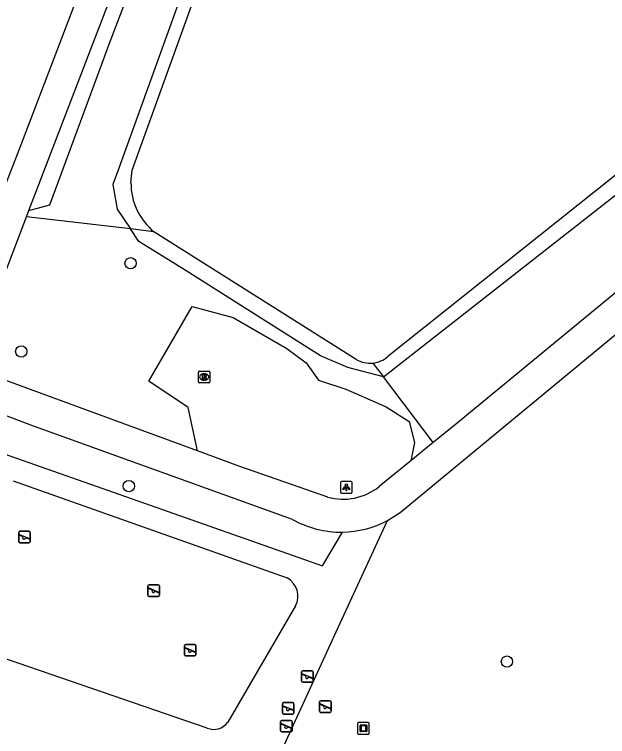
# Model space of a CAD drawing. Extents: x 162812 to 163818, y 381639 to 382470.
# Drawn here: x 163117.3 to 163168.5, y 381839.9 to 381902.2 of the extents above; entities that cross this region are included whole.
import ezdxf

# ---------------------------------------------------------------- set-up
doc = ezdxf.new("R2010")
doc.units = 0
for name, color, linetype in [('IMGEO_Boom', 7, 'Continuous'), ('IMGEO_Groenvoorziening', 7, 'Continuous'), ('IMGEO_Kunstobject', 7, 'Continuous'), ('IMGEO_Lichtpunt', 7, 'Continuous'), ('IMGEO_Meer_plas_ven_vijver', 7, 'Continuous'), ('IMGEO_Oever', 7, 'Continuous'), ('IMGEO_Rioolput', 7, 'Continuous'), ('IMGEO_Speelvoorziening', 7, 'Continuous'), ('IMGEO_Voetpad_gesloten', 7, 'Continuous'), ('IMGEO_Voetpad_open', 7, 'Continuous')]:
    doc.layers.add(name, color=color, linetype=linetype)

msp = doc.modelspace()

# ---------------------------------------------------------------- linework, layer by layer
at = {"layer": 'IMGEO_Boom'}
for centre in [(163127.28, 381880.748), (163117.842, 381873.129), (163127.133, 381861.521), (163159.764, 381846.368)]:
    msp.add_circle(centre, 0.489, dxfattribs=at)
at = {"layer": 'IMGEO_Groenvoorziening'}
for points in [[(163118.505, 381885.299), (163120.318, 381885.794), (163125.514, 381899.898), (163140.373, 381938.66)], [(163143.885, 381937.393), (163139.794, 381926.44), (163126.235, 381888.858), (163125.757, 381887.533), (163126.114, 381885.413), (163127.268, 381883.708)], [(163149.098, 381870.949), (163170.12, 381887.407)], [(163127.268, 381883.708), (163118.3, 381884.764)], [(163149.098, 381870.949), (163146.021, 381871.742), (163143.683, 381872.753), (163131.762, 381880.287), (163127.999, 381882.628), (163127.268, 381883.708)], [(163133.045, 381864.551), (163132.24, 381868.296), (163128.863, 381870.56), (163132.588, 381877.001), (163136.14, 381876.061), (163140.771, 381873.38), (163142.442, 381872.161), (163143.504, 381870.664), (163145.872, 381869.881), (163149.354, 381868.366), (163151.321, 381867.078), (163151.774, 381865.284), (163151.477, 381863.698)], [(163153.409, 381865.266), (163149.098, 381870.949)]]:
    msp.add_lwpolyline(points, dxfattribs=at)
at = {"layer": 'IMGEO_Kunstobject'}
for p, q in [((163147.795, 381841.111), (163146.954, 381841.111)), ((163147.795, 381841.111), (163146.954, 381841.111)), ((163146.879, 381841.027), (163146.879, 381840.186)), ((163146.879, 381841.027), (163146.879, 381840.186)), ((163147.093, 381840.375), (163147.093, 381840.849)), ((163147.143, 381840.899), (163147.617, 381840.899)), ((163147.173, 381840.799), (163147.173, 381840.425)), ((163147.567, 381840.819), (163147.193, 381840.819)), ((163147.587, 381840.425), (163147.587, 381840.799)), ((163147.667, 381840.849), (163147.667, 381840.375)), ((163147.879, 381840.195), (163147.879, 381841.036)), ((163147.879, 381840.195), (163147.879, 381841.036)), ((163146.963, 381840.111), (163147.804, 381840.111)), ((163146.963, 381840.111), (163147.804, 381840.111)), ((163147.617, 381840.325), (163147.143, 381840.325)), ((163147.193, 381840.405), (163147.567, 381840.405))]:
    msp.add_line(p, q, dxfattribs=at)
for centre, radius, start, end in [((163146.957, 381841.033), 0.0779, 92.4484, 184.28452), ((163146.957, 381841.033), 0.0779, 92.4484, 184.28452), ((163147.801, 381841.033), 0.0779, 2.4484, 94.28452), ((163147.801, 381841.033), 0.0779, 2.4484, 94.28452), ((163147.143, 381840.849), 0.05, 90, 180), ((163147.193, 381840.799), 0.02, 90, 180), ((163147.193, 381840.425), 0.02, 180, 270), ((163147.567, 381840.799), 0.02, 360, 90), ((163147.567, 381840.425), 0.02, 270, 0), ((163147.617, 381840.849), 0.05, 360, 90), ((163146.957, 381840.189), 0.0779, 182.4484, 274.28452), ((163146.957, 381840.189), 0.0779, 182.4484, 274.28452), ((163147.143, 381840.375), 0.05, 180, 270), ((163147.617, 381840.375), 0.05, 270, 0), ((163147.801, 381840.189), 0.0779, 272.4484, 4.28452), ((163147.801, 381840.189), 0.0779, 272.4484, 4.28452)]:
    msp.add_arc(centre, radius, start, end, dxfattribs=at)
at = {"layer": 'IMGEO_Lichtpunt'}
for p, q in [((163145.405, 381861.814), (163145.405, 381861.007)), ((163145.405, 381861.814), (163145.405, 381861.007)), ((163146.307, 381861.909), (163145.499, 381861.909)), ((163146.307, 381861.909), (163145.499, 381861.909)), ((163146.401, 381861.007), (163146.401, 381861.814)), ((163146.401, 381861.007), (163146.401, 381861.814)), ((163145.499, 381860.913), (163146.307, 381860.913)), ((163145.499, 381860.913), (163146.307, 381860.913))]:
    msp.add_line(p, q, dxfattribs=at)
for points in [[(163145.779, 381861.478), (163145.818, 381861.45), (163145.63, 381861.188), (163145.592, 381861.215), (163145.779, 381861.478)], [(163145.881, 381861.43), (163145.928, 381861.43), (163145.928, 381861.108), (163145.881, 381861.108), (163145.881, 381861.43)], [(163145.991, 381861.45), (163146.029, 381861.477), (163146.216, 381861.215), (163146.177, 381861.187), (163145.991, 381861.45)]]:
    msp.add_lwpolyline(points, dxfattribs=at)
msp.add_circle((163145.904, 381861.612), 0.0994, dxfattribs=at)
for centre, start, end in [((163145.499, 381861.814), 90, 180), ((163145.499, 381861.814), 90, 180), ((163146.307, 381861.814), 0, 90), ((163146.307, 381861.814), 0, 90), ((163145.499, 381861.007), 180, 270), ((163145.499, 381861.007), 180, 270), ((163146.307, 381861.007), 270, 0), ((163146.307, 381861.007), 270, 360)]:
    msp.add_arc(centre, 0.0946, start, end, dxfattribs=at)
at = {"layer": 'IMGEO_Meer_plas_ven_vijver'}
for points in [[(163127.312, 381887.704), (163127.421, 381888.768), (163143.549, 381933.513), (163144.825, 381937.054)], [(163169.124, 381888.341), (163149.494, 381872.69)], [(163146.754, 381872.449), (163129.295, 381883.469)]]:
    msp.add_lwpolyline(points, dxfattribs=at)
for centre, radius, start, end in [((163132.769, 381887.677), 5.457, 179.71935, 230.46248), ((163147.957, 381874.502), 2.379, 239.63602, 275.84431), ((163147.956, 381874.489), 2.367, 275.88125, 310.51593)]:
    msp.add_arc(centre, radius, start, end, dxfattribs=at)
at = {"layer": 'IMGEO_Oever'}
for points in [[(163129.295, 381883.469), (163127.268, 381883.708)], [(163148.199, 381872.135), (163149.098, 381870.949)]]:
    msp.add_lwpolyline(points, dxfattribs=at)
at = {"layer": 'IMGEO_Rioolput'}
for p, q in [((163133.132, 381870.504), (163133.132, 381871.356)), ((163133.207, 381871.43), (163134.059, 381871.43)), ((163133.62, 381871.21), (163133.645, 381871.21)), ((163134.133, 381871.356), (163134.133, 381870.504)), ((163134.059, 381870.43), (163133.207, 381870.43)), ((163133.643, 381870.65), (163133.618, 381870.65))]:
    msp.add_line(p, q, dxfattribs=at)
for points in [[(163133.132, 381870.504), (163133.132, 381871.356)], [(163133.207, 381871.43), (163134.059, 381871.43)], [(163133.721, 381871.128), (163133.469, 381871.13), (163133.469, 381870.73)], [(163133.647, 381871.049), (163133.593, 381871.049), (163133.593, 381870.968)], [(163133.593, 381870.968), (163133.645, 381870.968)], [(163134.133, 381871.356), (163134.133, 381870.504)], [(163134.059, 381870.43), (163133.207, 381870.43)], [(163133.469, 381870.73), (163133.593, 381870.73), (163133.593, 381870.892), (163133.604, 381870.892)], [(163133.651, 381870.863), (163133.722, 381870.73), (163133.862, 381870.73), (163133.797, 381870.856)]]:
    msp.add_lwpolyline(points, dxfattribs=at)
for centre, radius, start, end in [((163133.209, 381871.354), 0.0765, 91.55205, 178.44795), ((163133.209, 381871.354), 0.0765, 91.55205, 178.44795), ((163133.629, 381871.157), 0.19, 274.7715, 282.96867), ((163133.653, 381870.953), 0.0964, 77.00612, 93.18647), ((163133.667, 381871.01), 0.0378, 276.66336, 79.67722), ((163133.72, 381871.018), 0.109, 350.36119, 89.41601), ((163133.718, 381871.018), 0.112, 277.58423, 350.98172), ((163134.057, 381871.354), 0.0765, 1.55205, 88.44795), ((163134.057, 381871.354), 0.0765, 1.55205, 88.44795), ((163133.209, 381870.506), 0.0765, 181.55205, 268.44795), ((163133.209, 381870.506), 0.0765, 181.55205, 268.44795), ((163133.603, 381870.839), 0.0533, 26.02933, 88.69889), ((163133.702, 381870.803), 0.108, 29.51342, 73.79051), ((163134.057, 381870.506), 0.0765, 271.55205, 358.44795), ((163134.057, 381870.506), 0.0765, 271.55205, 358.44795)]:
    msp.add_arc(centre, radius, start, end, dxfattribs=at)
for centre, major_axis, ratio, start_param, end_param in [((163133.619, 381870.93), (-0.387, 0.002), 0.722429, 4.712389, 7.853982), ((163133.644, 381870.93), (-0.39, 0.002), 0.717154, 1.570796, 4.712389)]:
    msp.add_ellipse(centre, major_axis=major_axis, ratio=ratio, start_param=start_param, end_param=end_param, dxfattribs=at)
at = {"layer": 'IMGEO_Speelvoorziening'}
for p, q in [((163117.622, 381856.715), (163117.622, 381857.515)), ((163117.622, 381857.515), (163117.622, 381856.715)), ((163118.005, 381857.143), (163117.666, 381857.28)), ((163117.691, 381857.34), (163118.567, 381856.987)), ((163117.722, 381857.615), (163118.512, 381857.615)), ((163118.512, 381857.615), (163117.722, 381857.615)), ((163118.612, 381857.515), (163118.612, 381856.715)), ((163118.612, 381856.715), (163118.612, 381857.515)), ((163118.543, 381856.927), (163118.203, 381857.064)), ((163118.512, 381856.615), (163117.722, 381856.615)), ((163117.722, 381856.615), (163118.512, 381856.615)), ((163128.777, 381852.101), (163128.777, 381852.901)), ((163128.777, 381852.901), (163128.777, 381852.101)), ((163128.877, 381853.001), (163129.667, 381853.001)), ((163129.667, 381853.001), (163128.877, 381853.001)), ((163129.767, 381852.901), (163129.767, 381852.101)), ((163129.767, 381852.101), (163129.767, 381852.901)), ((163129.16, 381852.529), (163128.821, 381852.666)), ((163128.846, 381852.726), (163129.722, 381852.373)), ((163129.698, 381852.313), (163129.358, 381852.45)), ((163129.667, 381852.001), (163128.877, 381852.001)), ((163128.877, 381852.001), (163129.667, 381852.001)), ((163131.931, 381846.954), (163131.931, 381847.754)), ((163131.931, 381847.754), (163131.931, 381846.954)), ((163132.314, 381847.382), (163131.975, 381847.519)), ((163132, 381847.579), (163132.876, 381847.226)), ((163132.031, 381847.854), (163132.821, 381847.854)), ((163132.821, 381847.854), (163132.031, 381847.854)), ((163132.852, 381847.166), (163132.512, 381847.303)), ((163132.921, 381847.754), (163132.921, 381846.954)), ((163132.921, 381846.954), (163132.921, 381847.754)), ((163132.821, 381846.854), (163132.031, 381846.854)), ((163132.031, 381846.854), (163132.821, 381846.854)), ((163142.04, 381844.685), (163142.04, 381845.485)), ((163142.04, 381845.485), (163142.04, 381844.685)), ((163142.14, 381845.585), (163142.93, 381845.585)), ((163142.93, 381845.585), (163142.14, 381845.585)), ((163143.03, 381845.485), (163143.03, 381844.685)), ((163143.03, 381844.685), (163143.03, 381845.485)), ((163142.423, 381845.113), (163142.084, 381845.25)), ((163142.109, 381845.31), (163142.985, 381844.957)), ((163142.961, 381844.897), (163142.621, 381845.034)), ((163142.93, 381844.585), (163142.14, 381844.585)), ((163142.14, 381844.585), (163142.93, 381844.585)), ((163143.691, 381842.991), (163144.481, 381842.991)), ((163144.481, 381842.991), (163143.691, 381842.991)), ((163140.393, 381841.927), (163140.393, 381842.727)), ((163140.393, 381842.727), (163140.393, 381841.927)), ((163140.776, 381842.355), (163140.437, 381842.492)), ((163140.462, 381842.552), (163141.338, 381842.199)), ((163140.493, 381842.827), (163141.283, 381842.827)), ((163141.283, 381842.827), (163140.493, 381842.827)), ((163141.383, 381842.727), (163141.383, 381841.927)), ((163141.383, 381841.927), (163141.383, 381842.727)), ((163143.591, 381842.091), (163143.591, 381842.891)), ((163143.591, 381842.891), (163143.591, 381842.091)), ((163143.974, 381842.519), (163143.635, 381842.656)), ((163143.66, 381842.716), (163144.536, 381842.363)), ((163144.512, 381842.303), (163144.172, 381842.44)), ((163144.581, 381842.891), (163144.581, 381842.091)), ((163144.581, 381842.091), (163144.581, 381842.891)), ((163141.283, 381841.827), (163140.493, 381841.827)), ((163140.493, 381841.827), (163141.283, 381841.827)), ((163141.314, 381842.139), (163140.974, 381842.276)), ((163144.481, 381841.991), (163143.691, 381841.991)), ((163143.691, 381841.991), (163144.481, 381841.991)), ((163140.233, 381840.395), (163140.233, 381841.195)), ((163140.233, 381841.195), (163140.233, 381840.395)), ((163140.333, 381841.295), (163141.123, 381841.295)), ((163141.123, 381841.295), (163140.333, 381841.295)), ((163141.223, 381841.195), (163141.223, 381840.395)), ((163141.223, 381840.395), (163141.223, 381841.195)), ((163140.616, 381840.823), (163140.277, 381840.96)), ((163140.302, 381841.02), (163141.178, 381840.667)), ((163141.154, 381840.607), (163140.814, 381840.744)), ((163141.123, 381840.295), (163140.333, 381840.295)), ((163140.333, 381840.295), (163141.123, 381840.295))]:
    msp.add_line(p, q, dxfattribs=at)
for centre, radius, start, end in [((163117.722, 381857.515), 0.1, 90, 180), ((163117.722, 381857.515), 0.1, 90, 180), ((163117.679, 381857.31), 0.0327, 68.07798, 248.07798), ((163118.512, 381857.515), 0.1, 0, 90), ((163118.512, 381857.515), 0.1, 360, 90), ((163117.722, 381856.715), 0.1, 180, 270), ((163117.722, 381856.715), 0.1, 180, 270), ((163118.084, 381857.053), 0.12, 130.99278, 5.16318), ((163118.512, 381856.715), 0.1, 270, 0), ((163118.512, 381856.715), 0.1, 270, 0), ((163118.555, 381856.957), 0.0327, 248.07798, 68.07798), ((163128.877, 381852.901), 0.1, 90, 180), ((163128.877, 381852.901), 0.1, 90, 180), ((163129.667, 381852.901), 0.1, 0, 90), ((163129.667, 381852.901), 0.1, 360, 90), ((163128.834, 381852.696), 0.0327, 68.07798, 248.07798), ((163129.239, 381852.439), 0.12, 130.99278, 5.16318), ((163129.71, 381852.343), 0.0327, 248.07798, 68.07798), ((163128.877, 381852.101), 0.1, 180, 270), ((163128.877, 381852.101), 0.1, 180, 270), ((163129.667, 381852.101), 0.1, 270, 0), ((163129.667, 381852.101), 0.1, 270, 0), ((163132.031, 381847.754), 0.1, 90, 180), ((163132.031, 381847.754), 0.1, 90, 180), ((163131.988, 381847.549), 0.0327, 68.07798, 248.07798), ((163132.393, 381847.292), 0.12, 130.99278, 5.16318), ((163132.821, 381847.754), 0.1, 0, 90), ((163132.821, 381847.754), 0.1, 360, 90), ((163132.031, 381846.954), 0.1, 180, 270), ((163132.031, 381846.954), 0.1, 180, 270), ((163132.821, 381846.954), 0.1, 270, 0), ((163132.821, 381846.954), 0.1, 270, 0), ((163132.864, 381847.196), 0.0327, 248.07798, 68.07798), ((163142.14, 381845.485), 0.1, 90, 180), ((163142.14, 381845.485), 0.1, 90, 180), ((163142.93, 381845.485), 0.1, 0, 90), ((163142.93, 381845.485), 0.1, 360, 90), ((163142.097, 381845.28), 0.0327, 68.07798, 248.07798), ((163142.502, 381845.023), 0.12, 130.99278, 5.16318), ((163142.973, 381844.927), 0.0327, 248.07798, 68.07798), ((163142.14, 381844.685), 0.1, 180, 270), ((163142.14, 381844.685), 0.1, 180, 270), ((163142.93, 381844.685), 0.1, 270, 0), ((163142.93, 381844.685), 0.1, 270, 0), ((163143.691, 381842.891), 0.1, 90, 180), ((163143.691, 381842.891), 0.1, 90, 180), ((163144.481, 381842.891), 0.1, 0, 90), ((163144.481, 381842.891), 0.1, 360, 90), ((163140.493, 381842.727), 0.1, 90, 180), ((163140.493, 381842.727), 0.1, 90, 180), ((163140.45, 381842.522), 0.0327, 68.07798, 248.07798), ((163140.855, 381842.265), 0.12, 130.99278, 5.16318), ((163141.283, 381842.727), 0.1, 0, 90), ((163141.283, 381842.727), 0.1, 360, 90), ((163143.648, 381842.686), 0.0327, 68.07798, 248.07798), ((163144.053, 381842.429), 0.12, 130.99278, 5.16318), ((163144.524, 381842.333), 0.0327, 248.07798, 68.07798), ((163140.493, 381841.927), 0.1, 180, 270), ((163140.493, 381841.927), 0.1, 180, 270), ((163141.283, 381841.927), 0.1, 270, 0), ((163141.283, 381841.927), 0.1, 270, 0), ((163141.326, 381842.169), 0.0327, 248.07798, 68.07798), ((163143.691, 381842.091), 0.1, 180, 270), ((163143.691, 381842.091), 0.1, 180, 270), ((163144.481, 381842.091), 0.1, 270, 0), ((163144.481, 381842.091), 0.1, 270, 0), ((163140.333, 381841.195), 0.1, 90, 180), ((163140.333, 381841.195), 0.1, 90, 180), ((163141.123, 381841.195), 0.1, 0, 90), ((163141.123, 381841.195), 0.1, 360, 90), ((163140.29, 381840.99), 0.0327, 68.07798, 248.07798), ((163140.695, 381840.733), 0.12, 130.99278, 5.16318), ((163141.166, 381840.637), 0.0327, 248.07798, 68.07798), ((163140.333, 381840.395), 0.1, 180, 270), ((163140.333, 381840.395), 0.1, 180, 270), ((163141.123, 381840.395), 0.1, 270, 0), ((163141.123, 381840.395), 0.1, 270, 0)]:
    msp.add_arc(centre, radius, start, end, dxfattribs=at)
at = {"layer": 'IMGEO_Voetpad_gesloten'}
for points in [[(163137.039, 381941.324), (163117.64, 381890.509), (163115.517, 381885.092)], [(163118.505, 381885.299), (163139.164, 381939.097)], [(163149.449, 381858.533), (163150.559, 381859.228), (163174.933, 381879.363), (163187.076, 381889.394)], [(163118.3, 381884.764), (163118.505, 381885.299)], [(163113.91, 381873.333), (163118.3, 381884.764)], [(163174.885, 381882.942), (163155.476, 381866.944), (163153.409, 381865.266)], [(163133.045, 381864.551), (163115.474, 381870.99)], [(163141.25, 381858.643), (163118.679, 381866.767), (163114.025, 381868.524)], [(163153.409, 381865.266), (163151.477, 381863.698)], [(163144.292, 381860.573), (163136.709, 381863.208), (163133.045, 381864.551)], [(163151.477, 381863.698), (163148.734, 381861.472)]]:
    msp.add_lwpolyline(points, dxfattribs=at)
for centre, radius, start, end in [((163145.642, 381865.325), 4.94, 254.13671, 308.74597), ((163145.546, 381866.393), 8.861, 241.00034, 270.1097), ((163145.339, 381866.444), 8.915, 271.4385, 297.45125)]:
    msp.add_arc(centre, radius, start, end, dxfattribs=at)
at = {"layer": 'IMGEO_Voetpad_open'}
for points in [[(163114.215, 381865.042), (163124.317, 381861.497), (163143.835, 381854.647), (163145.563, 381857.532)], [(163117.16, 381861.98), (163140.787, 381853.588)], [(163122.194, 381799.325), (163139.723, 381837.404), (163145.2, 381849.303), (163149.449, 381858.533)], [(163141.517, 381851.178), (163135.667, 381841.144)], [(163133.903, 381840.632), (163113.963, 381847.459)]]:
    msp.add_lwpolyline(points, dxfattribs=at)
for centre, radius, start, end in [((163139.93, 381852.013), 1.793, 332.26036, 61.44324), ((163134.463, 381841.997), 1.476, 247.69859, 324.6721)]:
    msp.add_arc(centre, radius, start, end, dxfattribs=at)

doc.saveas('drawing.dxf')
